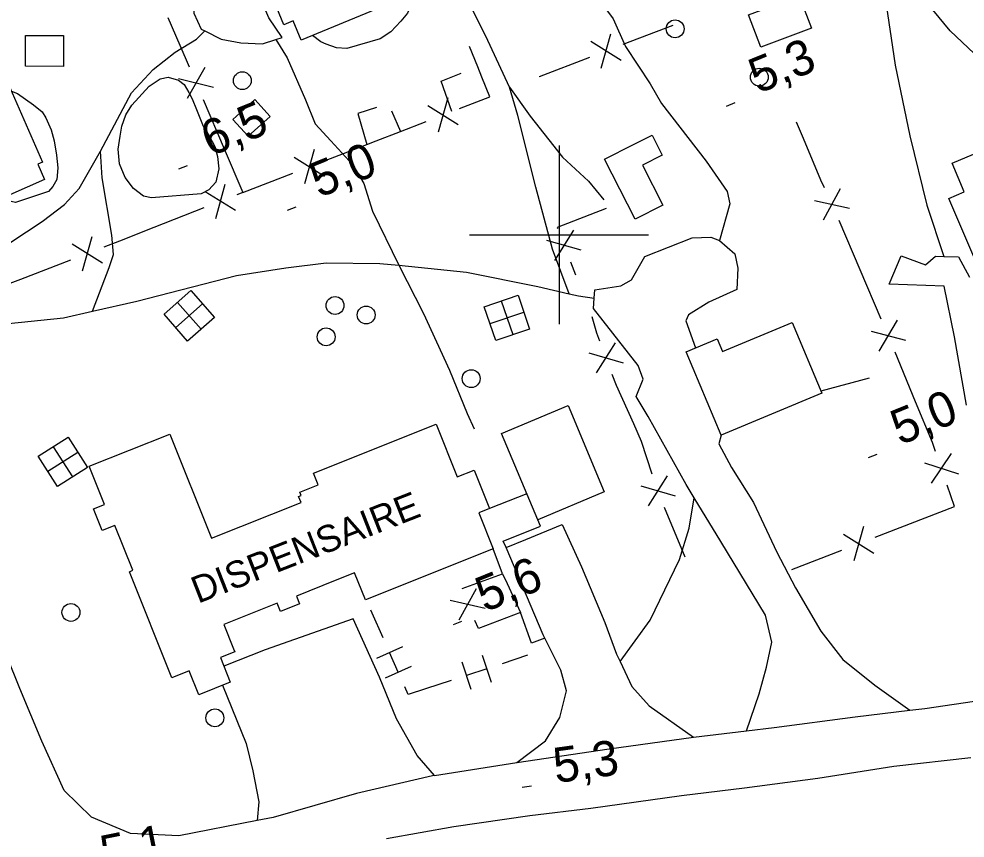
# Model space of a CAD drawing. Extents: x 362852 to 366875, y 5563573 to 5566479.
# Drawn here: x 364339.6 to 364445.4, y 5564732.5 to 5564824.2 of the extents above; entities that cross this region are included whole.
import ezdxf

# ---------------------------------------------------------------- set-up
doc = ezdxf.new("R2010")
doc.units = 0
for name, color, linetype in [('Niveau 19', 7, 'Continuous'), ('Niveau 2', 7, 'Continuous'), ('Niveau 21', 7, 'Continuous'), ('Niveau 22', 7, 'Continuous'), ('Niveau 3', 7, 'Continuous'), ('Niveau 31', 7, 'Continuous'), ('Niveau 34', 7, 'Continuous'), ('Niveau 36', 7, 'Continuous'), ('Niveau 37', 7, 'Continuous'), ('Niveau 61', 7, 'Continuous')]:
    doc.layers.add(name, color=color, linetype=linetype)

msp = doc.modelspace()

# ---------------------------------------------------------------- linework, layer by layer
at = {"layer": 'Niveau 19'}
for points in [[(364355.87, 5564838.88), (364358.28, 5564837.52), (364360.1, 5564835.34), (364360.55, 5564832.42), (364359.27, 5564826.73), (364359.17, 5564824.82), (364359.96, 5564823.03), (364360.4, 5564822.81), (364362.22, 5564821.9), (364364.43, 5564821.5), (364366.85, 5564821.37), (364368.33, 5564821.85), (364369.05, 5564822.08), (364367.55, 5564824.28), (364366.64, 5564826.4), (364366.68, 5564828.78), (364366.68, 5564830.77), (364366.05, 5564832.75), (364364.38, 5564835.29), (364363.63, 5564836.66), (364362.86, 5564839.77), (364362.83, 5564841.69)], [(364449.07, 5564817.78), (364443.74, 5564822.83), (364438.63, 5564829.04)], [(364420.96, 5564744.49), (364422.37, 5564748.63), (364423.2, 5564751.63), (364423.81, 5564754.43), (364423.09, 5564757.45), (364418.09, 5564765.68), (364415.11, 5564770.59), (364414.21, 5564772.06), (364409.97, 5564779.67), (364408.62, 5564781.92), (364409.39, 5564783.85), (364408.84, 5564785.37), (364403.86, 5564791.74), (364403.94, 5564792.91), (364404, 5564793.86), (364406.92, 5564794.3), (364408.09, 5564794.96), (364409.59, 5564797.57), (364414.9, 5564799.68), (364416.99, 5564799.72), (364417.94, 5564799.36), (364419.65, 5564797.87), (364419.99, 5564796.27), (364419.9, 5564793.88), (364416.74, 5564792.46), (364414.46, 5564791.04), (364414.18, 5564790.36), (364415.27, 5564787.35)], [(364445.56, 5564780.95), (364444.24, 5564788.58), (364443.06, 5564794.27), (364436.93, 5564794.49), (364438.27, 5564797.65), (364440.98, 5564796.65), (364442.09, 5564797.6), (364443.04, 5564797.58), (364444.67, 5564797.54), (364445.91, 5564795.25)], [(364418.12, 5564777.6), (364417.86, 5564776.61), (364419.3, 5564773.97), (364421.75, 5564770.05), (364424.35, 5564764.5), (364426.46, 5564760.49), (364429.28, 5564755.66), (364431.73, 5564752.49), (364435.33, 5564749.62), (364439.25, 5564746.8)], [(364395.27, 5564740.95), (364398.5, 5564743.38), (364400.1, 5564746.01), (364400.82, 5564748.97), (364400.21, 5564751.28), (364398.4, 5564754.86), (364398.21, 5564755.23), (364394.09, 5564765), (364396.27, 5564765.9), (364400.34, 5564767.57), (364402.53, 5564762.84), (364405.12, 5564756.64), (364406.44, 5564753.08), (364406.83, 5564752.25), (364408.14, 5564749.47), (364410.08, 5564747.28), (364415.05, 5564743.79)], [(364386.09, 5564739.51), (364384.13, 5564741.74), (364381.84, 5564745.84), (364379.93, 5564750.5), (364376.97, 5564757.04), (364367.13, 5564753.58), (364362.51, 5564751.74)], [(364362.37, 5564749.6), (364365.01, 5564743.08), (364365.74, 5564740.01), (364366.44, 5564736.56), (364366.25, 5564734.45)]]:
    msp.add_lwpolyline(points, dxfattribs=at)
at = {"layer": 'Niveau 2'}
for points in [[(364377.83, 5564836.55), (364378.92, 5564835.69), (364380.09, 5564834.49), (364381.1, 5564832.91), (364381.79, 5564831.51), (364382.46, 5564829.86), (364382.97, 5564828.45), (364383.48, 5564825.79), (364383.07, 5564824.82), (364382.32, 5564823.89), (364381.17, 5564822.73), (364380, 5564821.94), (364376.27, 5564820.85), (364375.12, 5564820.94), (364373.96, 5564821.34), (364373.36, 5564821.59), (364372.42, 5564822.31)], [(364350.9, 5564811.03), (364351.11, 5564812.17), (364351.55, 5564813.41), (364352.23, 5564814.5), (364354.15, 5564816.65), (364355.38, 5564817.46), (364356.3, 5564817.65), (364357.43, 5564817.31), (364358.07, 5564816.82), (364358.61, 5564815.93), (364358.97, 5564815.2), (364359.44, 5564814.03), (364360.2, 5564812.16), (364360.91, 5564811.02)], [(364338.75, 5564816.06), (364339.45, 5564815.8), (364341.21, 5564814.53), (364342.2, 5564813.75)], [(364342.2, 5564813.75), (364342.59, 5564813.1), (364343.21, 5564811.74), (364343.52, 5564810.5), (364343.79, 5564808.92), (364343.93, 5564807.49), (364343.83, 5564806.2), (364343.4, 5564805.41), (364342.89, 5564804.83), (364339.21, 5564803.63), (364338.4, 5564803.8), (364337.94, 5564804.2)], [(364360.91, 5564811.02), (364361.49, 5564809.89), (364361.82, 5564808.78), (364361.94, 5564807.4), (364361.62, 5564805.9), (364360.85, 5564805.02), (364359.96, 5564804.6), (364354.43, 5564804.14), (364353.54, 5564804.33), (364352.39, 5564805.17), (364351.46, 5564806.4), (364350.83, 5564807.95), (364350.68, 5564809.57), (364350.9, 5564811.03)]]:
    msp.add_lwpolyline(points, dxfattribs=at)
at = {"layer": 'Niveau 21'}
for points in [[(364386.09, 5564739.51), (364385.86, 5564739.48), (364377.34, 5564737.48), (364368.04, 5564734.8), (364366.25, 5564734.45), (364357.47, 5564732.76), (364352.06, 5564733.02), (364347.71, 5564734.85), (364344.64, 5564737.82), (364342.16, 5564743.34), (364339.7, 5564749.24), (364335.23, 5564760.29)], [(364386.09, 5564739.51), (364395.27, 5564740.95), (364405.59, 5564742.5), (364415.05, 5564743.79), (364420.96, 5564744.49), (364424.07, 5564744.86), (364433.1, 5564746.06), (364439.25, 5564746.8), (364440.92, 5564747.01), (364449.73, 5564748.29)], [(364380.72, 5564732.44), (364388.22, 5564733.78), (364396.73, 5564735.02), (364403.54, 5564735.86), (364413.71, 5564737.28), (364420.75, 5564738.14), (364428.96, 5564739.19), (364437.44, 5564740.54), (364446.06, 5564741.52)]]:
    msp.add_lwpolyline(points, dxfattribs=at)
at = {"layer": 'Niveau 22'}
for p, q in [((364396.4, 5564771.02), (364392.22, 5564769.38)), ((364393.68, 5564762.08), (364392.63, 5564764.87))]:
    msp.add_line(p, q, dxfattribs=at)
for points in [[(364401.15, 5564793.41), (364399.26, 5564798.39), (364397.39, 5564805.34), (364395.38, 5564813.35), (364394.47, 5564816.52), (364391.82, 5564822.24), (364388.75, 5564828.34), (364385.93, 5564833.78), (364381.42, 5564843.82), (364379.86, 5564845.68), (364377.56, 5564848.84)], [(364381.42, 5564843.82), (364388.67, 5564839.64), (364396.19, 5564836.63), (364399.37, 5564834.76), (364401.27, 5564832.35), (364403.14, 5564828.13), (364406.05, 5564824.15), (364407.44, 5564821.09), (364410.18, 5564816.91), (364411.45, 5564814.69), (364416.45, 5564808.23), (364418.81, 5564804.83), (364419.11, 5564803.45), (364417.94, 5564799.36)], [(364434.75, 5564833.61), (364435.77, 5564829.28), (364436.45, 5564826.82), (364437.61, 5564819), (364439.25, 5564811.09), (364441.13, 5564803.32), (364443.04, 5564797.58)], [(364338.68, 5564799.18), (364342.18, 5564801.5), (364344.71, 5564803.41), (364346.35, 5564805.2), (364348.73, 5564809.36), (364352.19, 5564815.88), (364354.62, 5564818.49), (364357.06, 5564820.42), (364359.45, 5564821.89), (364360.4, 5564822.81)], [(364368.33, 5564821.85), (364369.6, 5564819.81), (364371.66, 5564815.11), (364372.72, 5564812.41), (364374.47, 5564810.51), (364376.92, 5564807.84), (364378.15, 5564805.73), (364379.14, 5564802.64), (364382.07, 5564796.62), (364384.85, 5564791.18), (364387.75, 5564784.86), (364389.73, 5564780.02), (364390.5, 5564778.29)], [(364394.47, 5564816.52), (364396.77, 5564813.29), (364400.4, 5564808.69), (364403.28, 5564806.01), (364405, 5564803.92)], [(364347.81, 5564791.44), (364349.7, 5564796.35), (364350.18, 5564797.8), (364349.99, 5564799.96), (364348.92, 5564806.38), (364348.73, 5564809.36)], [(364328.65, 5564792.07), (364332.52, 5564790.69), (364338.43, 5564790.06), (364344.58, 5564790.71), (364347.81, 5564791.44), (364352.78, 5564792.57), (364363.92, 5564795.44), (364369.45, 5564796.32), (364373.96, 5564796.86), (364379.94, 5564796.81), (364382.07, 5564796.62), (364389.64, 5564795.81), (364397.63, 5564794.23), (364401.15, 5564793.41), (364402.17, 5564793.17), (364403.94, 5564792.91)], [(364406.83, 5564752.25), (364410.19, 5564756.9), (364413.49, 5564763.67), (364414.57, 5564767.16), (364415.11, 5564770.59)], [(364394.09, 5564765), (364393.76, 5564765.73), (364397.94, 5564767.42), (364397.62, 5564768.11)], [(364398.4, 5564754.86), (364396.91, 5564754.31), (364395.69, 5564757.74)]]:
    msp.add_lwpolyline(points, dxfattribs=at)
at = {"layer": 'Niveau 3'}
for p, q in [((364418.74, 5564814.4), (364419.7, 5564814.79)), ((364357.48, 5564807.37), (364358.44, 5564807.76)), ((364369.65, 5564802.75), (364370.61, 5564803.14)), ((364434.61, 5564775.07), (364435.57, 5564775.46)), ((364388.18, 5564756.38), (364389.14, 5564756.77)), ((364395.89, 5564738.2), (364396.92, 5564738.34))]:
    msp.add_line(p, q, dxfattribs=at)
at = {"layer": 'Niveau 31'}
for points in [[(364369.07, 5564826.64), (364367.76, 5564829.79), (364371.31, 5564831.27), (364371.1, 5564831.76), (364372.81, 5564832.47), (364373.01, 5564831.98), (364379.74, 5564834.78), (364383.09, 5564826.76), (364371.15, 5564821.78), (364370.26, 5564823.93), (364369.23, 5564823.5), (364368.09, 5564826.23), (364369.07, 5564826.64)], [(364421.19, 5564824.61), (364426.87, 5564826.74), (364428.23, 5564823.13), (364422.55, 5564821), (364421.19, 5564824.61)], [(364340.33, 5564822.32), (364344.59, 5564822.3), (364344.57, 5564818.84), (364340.32, 5564818.86), (364340.33, 5564822.32)], [(364338.04, 5564817.66), (364342.23, 5564808.13), (364341.72, 5564807.9), (364342.47, 5564806.2), (364336.6, 5564803.61), (364335.76, 5564805.52), (364334.78, 5564805.09), (364334.22, 5564806.35), (364333.81, 5564806.17), (364333.03, 5564807.94), (364333.44, 5564808.12), (364330.67, 5564814.41), (364338.04, 5564817.66)], [(364367.68, 5564813.25), (364365.22, 5564811.03), (364363.52, 5564812.91), (364365.98, 5564815.14), (364367.68, 5564813.25)], [(364408.5, 5564801.74), (364405.09, 5564808.47), (364408.33, 5564810.11), (364410.4, 5564811.16), (364411.53, 5564808.93), (364409.33, 5564807.81), (364411.61, 5564803.31), (364408.5, 5564801.74)], [(364447.77, 5564809.63), (364454.91, 5564792.74), (364450.88, 5564791.04), (364448.2, 5564797.38), (364446.71, 5564796.75), (364443.61, 5564804.08), (364445.32, 5564804.81), (364443.96, 5564808.03), (364447.77, 5564809.63)], [(364429.38, 5564782.3), (364418.12, 5564777.6), (364414.23, 5564786.92), (364417.7, 5564788.36), (364418.29, 5564786.95), (364426.08, 5564790.2), (364429.38, 5564782.3)], [(364405.06, 5564771.23), (364397.62, 5564768.11), (364393.57, 5564777.77), (364401.01, 5564780.89), (364405.06, 5564771.23)], [(364356.69, 5564750.44), (364351.96, 5564762.31), (364352.33, 5564762.46), (364350.33, 5564767.48), (364348.91, 5564766.91), (364347.94, 5564769.35), (364349.16, 5564769.83), (364347.46, 5564774.11), (364356.48, 5564777.7), (364361.12, 5564766.06), (364371.15, 5564770.06), (364370.88, 5564770.73), (364371.15, 5564770.83), (364371, 5564771.22), (364373.06, 5564772.04), (364372.54, 5564773.34), (364386.26, 5564778.8), (364388.6, 5564772.93), (364390.51, 5564773.68), (364392.22, 5564769.38), (364391.02, 5564768.91), (364392.63, 5564764.87), (364378.34, 5564759.17), (364377.14, 5564762.17), (364374.98, 5564761.31), (364370.63, 5564759.58), (364370.98, 5564758.72), (364368.85, 5564757.87), (364368.48, 5564758.79), (364362.5, 5564756.41), (364363.59, 5564753.69), (364363.73, 5564753.34), (364362.13, 5564752.7), (364363.23, 5564749.94), (364359.71, 5564748.54), (364358.65, 5564751.22), (364356.69, 5564750.44)]]:
    msp.add_lwpolyline(points, dxfattribs=at)
at = {"layer": 'Niveau 34'}
for p, q in [((364360.14, 5564792.27), (364357.14, 5564789.62)), ((364357.33, 5564792.44), (364359.98, 5564789.44)), ((364393.53, 5564792.6), (364394.82, 5564788.83)), ((364392.29, 5564790.07), (364396.06, 5564791.36)), ((364343.43, 5564776.29), (364345.58, 5564772.91)), ((364346.19, 5564775.66), (364342.83, 5564773.52))]:
    msp.add_line(p, q, dxfattribs=at)
for points in [[(364358.46, 5564788.11), (364355.84, 5564791.13), (364358.83, 5564793.76), (364361.47, 5564790.76), (364358.46, 5564788.11)], [(364396.7, 5564789.46), (364392.92, 5564788.19), (364391.63, 5564791.96), (364395.42, 5564793.26), (364396.7, 5564789.46)], [(364343.9, 5564771.84), (364341.75, 5564775.22), (364345.11, 5564777.36), (364347.26, 5564773.98), (364343.9, 5564771.84)]]:
    msp.add_lwpolyline(points, close=True, dxfattribs=at)
at = {"layer": 'Niveau 36'}
for centre in [(364412.98, 5564823.05), (364422.4, 5564817.64), (364364.58, 5564817.25), (364374.95, 5564792.09), (364378.43, 5564791.03), (364373.95, 5564788.58), (364390.18, 5564783.91), (364345.41, 5564757.75), (364361.51, 5564745.95)]:
    msp.add_circle(centre, 1, dxfattribs=at)
at = {"layer": 'Niveau 37'}
for p, q in [((364412.72, 5564823.43), (364407.12, 5564821.28)), ((364406.95, 5564819.5), (364403.56, 5564821.63)), ((364404.71, 5564818.64), (364405.8, 5564822.49)), ((364403.39, 5564819.84), (364397.79, 5564817.69)), ((364360.4, 5564818.71), (364358.4, 5564815.24)), ((364361.34, 5564816.5), (364357.45, 5564817.45)), ((364397.79, 5564817.69), (364397.76, 5564817.68)), ((364360.19, 5564815.13), (364362.55, 5564809.62)), ((364387.55, 5564815.32), (364386.47, 5564811.47)), ((364385.31, 5564814.46), (364388.71, 5564812.34)), ((364381.27, 5564813.87), (364382.27, 5564811.57)), ((364427.34, 5564810.77), (364426.56, 5564812.62)), ((364372.63, 5564809.55), (364371.55, 5564805.7)), ((364370.39, 5564808.68), (364373.78, 5564806.56)), ((364364.63, 5564804.74), (364370.23, 5564806.91)), ((364361.6, 5564801.82), (364362.65, 5564805.68)), ((364363.83, 5564802.71), (364360.42, 5564804.8)), ((364429.57, 5564801.67), (364431.48, 5564805.19)), ((364428.57, 5564803.85), (364432.48, 5564803)), ((364360.26, 5564803.01), (364354.68, 5564800.81)), ((364433.69, 5564796.09), (364431.34, 5564801.61)), ((364401.62, 5564800.52), (364399.49, 5564797.14)), ((364346.69, 5564795.98), (364347.78, 5564799.82)), ((364402.48, 5564798.28), (364398.63, 5564799.38)), ((364348.93, 5564796.84), (364345.54, 5564798.96)), ((364345.36, 5564797.18), (364339.77, 5564795.02)), ((364401.28, 5564796.96), (364401.83, 5564795.51)), ((364436.04, 5564790.57), (364433.69, 5564796.09)), ((364339.77, 5564795.02), (364334.17, 5564792.86)), ((364435.81, 5564787), (364437.85, 5564790.44)), ((364434.89, 5564789.22), (364438.76, 5564788.23)), ((364404.18, 5564784.54), (364406.33, 5564787.91)), ((364403.33, 5564786.79), (364407.17, 5564785.67)), ((364439.88, 5564781.33), (364437.59, 5564786.88)), ((364434.7, 5564783.98), (364429.29, 5564782.51)), ((364441.64, 5564772.22), (364443.89, 5564775.52)), ((364440.86, 5564774.49), (364444.67, 5564773.25)), ((364409.99, 5564769.66), (364412.14, 5564773.03)), ((364409.14, 5564771.9), (364412.98, 5564770.78)), ((364414.11, 5564763.95), (364411.79, 5564769.48)), ((364435.37, 5564766.17), (364440.96, 5564768.34)), ((364431.81, 5564766.5), (364435.2, 5564764.39)), ((364434.04, 5564767.37), (364432.97, 5564763.52)), ((364426.05, 5564762.55), (364431.64, 5564764.72)), ((364388.82, 5564756.92), (364390.76, 5564760.42)), ((364394.18, 5564761), (364395.69, 5564757.74)), ((364387.84, 5564759.11), (364391.74, 5564758.23)), ((364379.11, 5564757.65), (364378.95, 5564758.02)), ((364380.32, 5564754.9), (364379.11, 5564757.65)), ((364396.48, 5564752.95), (364393.63, 5564752.01)), ((364387.93, 5564750.14), (364385.08, 5564749.21))]:
    msp.add_line(p, q, dxfattribs=at)
for points in [[(364356.25, 5564824.32), (364357.59, 5564821.21), (364358.62, 5564818.81)], [(364391.37, 5564817.63), (364390.9, 5564818.8), (364389.97, 5564821.09)], [(364388.01, 5564813.79), (364386.82, 5564817.18), (364389.06, 5564818.07)], [(364388.88, 5564814.12), (364392.26, 5564815.43), (364391.37, 5564817.63)], [(364379.58, 5564814.23), (364377.49, 5564813.56), (364378.5, 5564810.11)], [(364379.55, 5564810.52), (364382.27, 5564811.57), (364385.15, 5564812.68)], [(364373.96, 5564808.35), (364378.5, 5564810.11), (364379.55, 5564810.52)], [(364429.68, 5564805.25), (364429.28, 5564806.13), (364427.34, 5564810.77)], [(364362.55, 5564809.62), (364364.63, 5564804.74), (364363.98, 5564804.48)], [(364405.28, 5564802.93), (364399.8, 5564800.81), (364399.84, 5564800.69)], [(364354.68, 5564800.81), (364350.85, 5564799.29), (364349.1, 5564798.61)], [(364404.55, 5564788.1), (364404.21, 5564789), (364403.71, 5564790.84)], [(364408.35, 5564778.86), (364406.41, 5564783.13), (364405.95, 5564784.36)], [(364442.11, 5564775.77), (364441.77, 5564776.77), (364439.88, 5564781.33)], [(364410.4, 5564773.23), (364409.24, 5564776.89), (364408.35, 5564778.86)], [(364440.96, 5564768.34), (364444.22, 5564769.61), (364443.41, 5564771.98)], [(364389.17, 5564760.41), (364393.68, 5564762.08), (364394.18, 5564761)], [(364395.69, 5564757.74), (364391, 5564755.95), (364390.6, 5564756.84)], [(364382.51, 5564753.9), (364379.58, 5564752.61)], [(364382.01, 5564751.06), (364381.05, 5564753.25)], [(364391.42, 5564752.97), (364392.42, 5564749.93)], [(364383.48, 5564751.7), (364380.55, 5564750.41)], [(364389.14, 5564752.22), (364390.14, 5564749.18)], [(364391.92, 5564751.45), (364389.64, 5564750.7)], [(364385.08, 5564749.21), (364383.11, 5564748.56), (364382.74, 5564749.41)]]:
    msp.add_lwpolyline(points, dxfattribs=at)
at = {"layer": 'Niveau 61'}
for p, q in [((364400, 5564810), (364400, 5564790)), ((364390, 5564800), (364410, 5564800))]:
    msp.add_line(p, q, dxfattribs=at)

# ---------------------------------------------------------------- texts
at = {"layer": 'Niveau 3'}
for s, rotation, p in [('5,3  ', 22.09, (364422.25, 5564815.76)), ('6,5  ', 22.09, (364360.99, 5564808.73)), ('5,0  ', 22.09, (364373.16, 5564804.11)), ('5,0  ', 22.09, (364438.12, 5564776.43)), ('5,6  ', 22.09, (364391.69, 5564757.74)), ('5,3  ', 7.7998, (364399.63, 5564738.65)), ('5,1  ', 11.3966, (364349.15, 5564728.82))]:
    msp.add_text(s, height=3.93, rotation=rotation, dxfattribs=at).set_placement(p)
at = {"layer": 'Niveau 31'}
msp.add_text('DISPENSAIRE', height=3, rotation=21.3944, dxfattribs=at).set_placement((364359.62, 5564758.71))

doc.saveas('drawing.dxf')
